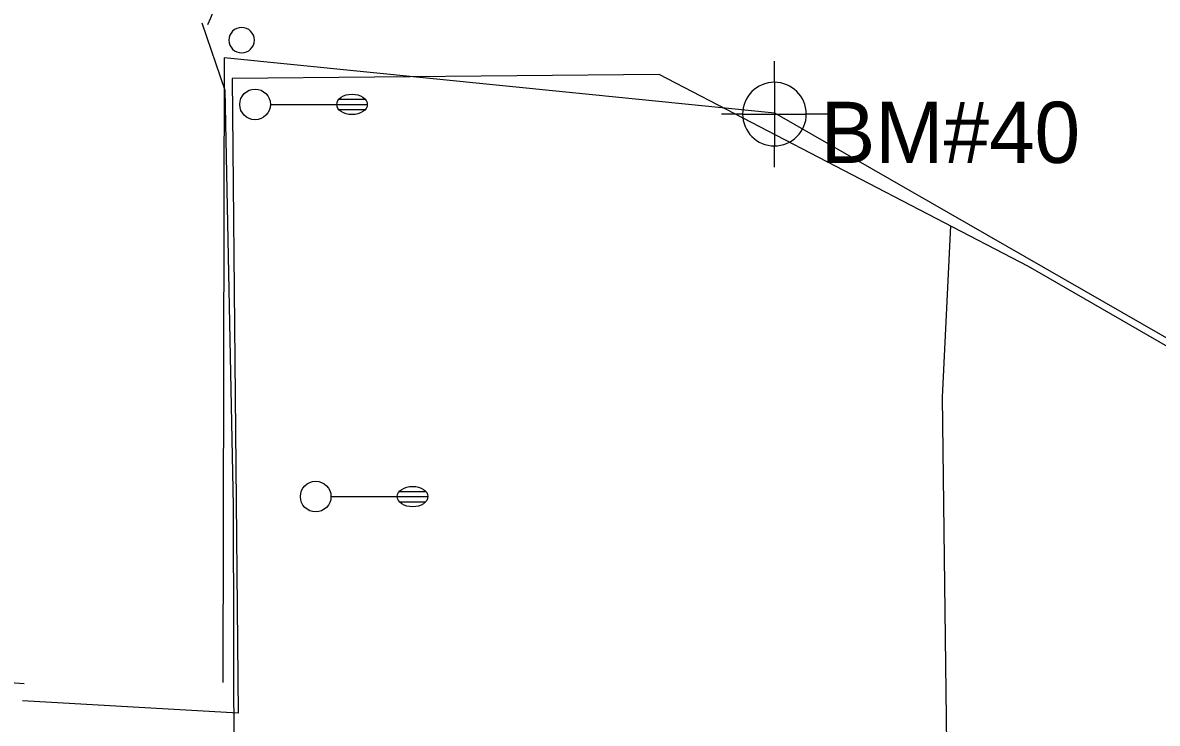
# Model space of a CAD drawing. Extents: x 2145380 to 2157287, y 139568 to 149130.
# Drawn here: x 2153021.8 to 2153133, y 142529.9 to 142598.5 of the extents above; entities that cross this region are included whole.
import ezdxf

# ---------------------------------------------------------------- set-up
doc = ezdxf.new("R2010")
doc.units = 0
for name, color, linetype in [('SURV_Benchmark', 7, 'Continuous'), ('TOPO_Asphalt', 7, 'Continuous'), ('TOPO_Curb Back', 7, 'Continuous'), ('TOPO_Fence', 7, 'Continuous'), ('TOPO_Light Pole', 7, 'Continuous'), ('TOPO_Misc', 7, 'Continuous')]:
    doc.layers.add(name, color=color, linetype=linetype)

# ---------------------------------------------------------------- blocks, each defined once
blk = doc.blocks.new('LP')
at = {"layer": 'TOPO_Light Pole'}
blk.add_line((3.81, 0), (20.32, 0), dxfattribs=at)
for points in [[(20.32, 0), (27.94, 0)], [(20.32, 0), (23.5, 0)], [(20.83, 1.27), (27.43, 1.27)], [(20.83, 1.27), (23.5, 1.27)], [(23.71, 1.27), (27.43, 1.27)], [(23.71, 0), (27.94, 0)], [(20.83, -1.27), (27.43, -1.27)], [(20.83, -1.27), (23.5, -1.27)], [(23.71, -1.27), (27.43, -1.27)]]:
    blk.add_lwpolyline(points, dxfattribs=at)
blk.add_circle((0, 0), 3.81, dxfattribs=at)
blk.add_ellipse((24.13, 0), major_axis=(3.81, 0), ratio=0.666667, dxfattribs=at)
blk = doc.blocks.new('POST')
at = {"layer": 'TOPO_Misc'}
for start, end in [(90, 180), (360, 90), (180, 270), (270, 0)]:
    blk.add_arc((-0.01, 0.03), 3.16, start, end, dxfattribs=at)
blk = doc.blocks.new('BM')
at = {"layer": 'SURV_Benchmark'}
for p, q in [((0, 2.493), (0, 4.153)), ((-2.493, 0), (-4.157, 0)), ((4.157, 0), (2.493, 0)), ((0, -4.157), (0, -2.493))]:
    blk.add_line(p, q, dxfattribs=at)
for points in [[(-0.002, 2.495), (0, 2.493), (0, 0), (2.493, 0), (2.493, 0), (2.494, 0.002)], [(-0.002, 2.495), (0, 2.493), (0, 0), (2.493, 0), (2.493, 0), (2.494, 0.002), (2.494, 0.002)], [(-2.496, -0.001), (-2.493, 0), (0, 0), (0, -2.493), (0.001, -2.495)], [(-2.496, -0.001), (-2.493, 0), (0, 0), (0, -2.493), (0.001, -2.495)]]:
    blk.add_lwpolyline(points, dxfattribs=at)
for centre, start, end in [((0.001, -0.001), 90.06381, 180.00681), ((-0.002, -0.001), 0.06381, 90.00681), ((-0.002, -0.001), 0.06381, 90.00681), ((0.001, 0.001), 180.06381, 270.00681), ((0.001, 0.001), 180.06381, 270.00681), ((0.001, -0.001), 269.94719, 359.99266)]:
    blk.add_arc(centre, 2.496, start, end, dxfattribs=at)

msp = doc.modelspace()

# ---------------------------------------------------------------- linework, layer by layer
at = {"layer": 'TOPO_Asphalt'}
for points in [[(2153039.38, 142598.52), (2153041.63, 142591.92), (2153042.44, 142551.19), (2153042.53, 142511.63), (2153042.82, 142464.23), (2153043.92, 142397.44), (2153044.3, 142328.09), (2153044.49, 142314.75)], [(2153114.3, 142315.47), (2153113.93, 142349.4), (2153112.82, 142431.99), (2153112.69, 142501.59), (2153111.95, 142561.82), (2153112.75, 142578.61)]]:
    msp.add_lwpolyline(points, dxfattribs=at)
at = {"layer": 'TOPO_Curb Back'}
msp.add_arc((2153074.62, 142584.42), 37.35, 140.7128, 158.1762, dxfattribs=at)
at = {"layer": 'TOPO_Fence'}
for points in [[(2153021.97, 142533.74), (2153012.51, 142534.42), (2153011.86, 142595.49), (2152996.52, 142595.46), (2152995.77, 142656.01), (2152987.13, 142664.77), (2152754.21, 142663.97), (2152757.9, 142608.38)], [(2153577.01, 142280.54), (2153577.25, 142313.4), (2153465.48, 142377.26), (2153379.92, 142426.4), (2153294.07, 142475.67), (2153212.86, 142522.3), (2153095.52, 142589.66), (2153041.57, 142595.08), (2153041.42, 142533.87)], [(2153561.48, 142320.06), (2153519.78, 142344.38), (2153463.11, 142377.43), (2153415.34, 142404.8), (2153371.54, 142429.82), (2153295.12, 142473.55), (2153269.03, 142488.93), (2153244.18, 142502.8), (2153191.17, 142533.81), (2153120.37, 142574.65), (2153084.19, 142593.46), (2153042.36, 142593.07), (2153042.95, 142530.87), (2153021.82, 142532.07)]]:
    msp.add_lwpolyline(points, dxfattribs=at)

# ---------------------------------------------------------------- block references
at = {"layer": 'SURV_Benchmark', "xscale": 1.25, "yscale": 1.25}
msp.add_blockref('BM', (2153095.48, 142589.57), dxfattribs=at)
at = {"layer": 'TOPO_Light Pole', "xscale": 0.39370000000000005, "yscale": 0.3937000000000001}
for p in [(2153044.59, 142590.52), (2153050.53, 142552.09)]:
    msp.add_blockref('LP', p, dxfattribs=at)
at = {"layer": 'TOPO_Misc', "xscale": 0.39370000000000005, "yscale": 0.3937000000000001}
msp.add_blockref('POST', (2153043.28, 142596.8), dxfattribs=at)

# ---------------------------------------------------------------- texts
at = {"layer": 'SURV_Benchmark'}
msp.add_text('BM#40', height=6, dxfattribs=at).set_placement((2153100.01, 142584.78))

doc.saveas('drawing.dxf')
